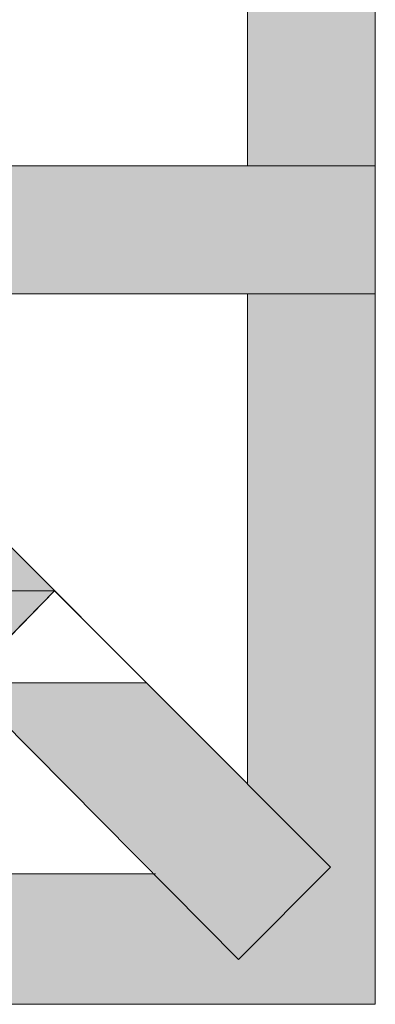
# Model space of a CAD drawing. Extents: x 3940905 to 4145695, y 925352 to 1109797.
# Tile 515 of 656: x 4010113 to 4010194, y 1099759 to 1099982. Entities that reach past the tile are written whole.
import ezdxf

# ---------------------------------------------------------------- set-up
doc = ezdxf.new("R2010")
doc.units = 0
doc.header["$LTSCALE"] = 750
doc.header["$MEASUREMENT"] = 0
doc.layers.add('CKD Equipments', color=252, linetype='CONTINUOUS', lineweight=0)

msp = doc.modelspace()

# ---------------------------------------------------------------- hatches: boundary and pattern name
at = {"layer": 'CKD Equipments', "true_color": 0xffffff}
h = msp.add_hatch(color=7, dxfattribs=at)
h.paths.add_polyline_path([(4010164.97, 1099948.82), (4010193.97, 1100059.23), (4010164.97, 1100059.23)])
h.paths.add_polyline_path([(4010193.97, 1099948.82), (4010164.97, 1099948.82), (4010193.97, 1100059.23)])
at = {"layer": 'CKD Equipments', "true_color": 0xff0000}
h = msp.add_hatch(color=1, dxfattribs=at)
h.paths.add_polyline_path([(4010090.17, 1099919.82), (4010142.07, 1099948.82), (4010090.17, 1099948.82)])
h.paths.add_polyline_path([(4010142.07, 1099919.82), (4010090.17, 1099919.82), (4010142.07, 1099948.82)])
at = {"layer": 'CKD Equipments', "true_color": 0x808080}
h = msp.add_hatch(color=8, dxfattribs=at)
h.paths.add_polyline_path([(4010142.07, 1099919.82), (4010193.97, 1099948.82), (4010142.07, 1099948.82)])
h.paths.add_polyline_path([(4010193.97, 1099919.82), (4010142.07, 1099919.82), (4010193.97, 1099948.82)])
at = {"layer": 'CKD Equipments', "true_color": 0xffffff}
h = msp.add_hatch(color=7, dxfattribs=at)
h.paths.add_polyline_path([(4010164.97, 1099808.9), (4010193.97, 1099919.82), (4010164.97, 1099919.82)])
h.paths.add_polyline_path([(4010193.97, 1099808.9), (4010164.97, 1099808.9), (4010193.97, 1099919.82)])
at = {"layer": 'CKD Equipments', "true_color": 0xff0000}
h = msp.add_hatch(color=1, dxfattribs=at)
h.paths.add_polyline_path([(4010080, 1099852.65), (4010111.04, 1099862.83), (4010069.82, 1099862.83)])
h.paths.add_polyline_path([(4010121.21, 1099852.65), (4010080, 1099852.65), (4010111.04, 1099862.83)])
at = {"layer": 'CKD Equipments', "true_color": 0x808080}
h = msp.add_hatch(color=8, dxfattribs=at)
h.paths.add_polyline_path([(4010142.58, 1099790.07), (4010142.07, 1099831.79), (4010100.86, 1099831.79)])
h.paths.add_polyline_path([(4010183.8, 1099790.07), (4010142.58, 1099790.07), (4010142.07, 1099831.79)])
at = {"layer": 'CKD Equipments', "true_color": 0xffffff}
h = msp.add_hatch(color=7, dxfattribs=at)
h.paths.add_polyline_path([(4010183.8, 1099790.07), (4010193.97, 1099808.9), (4010164.97, 1099808.9)])
h.paths.add_polyline_path([(4010193.97, 1099790.07), (4010183.8, 1099790.07), (4010193.97, 1099808.9)])
at = {"layer": 'CKD Equipments', "true_color": 0x808080}
h = msp.add_hatch(color=8, dxfattribs=at)
h.paths.add_polyline_path([(4010162.94, 1099769.21), (4010183.8, 1099790.07), (4010142.58, 1099790.07)])
h.paths.add_polyline_path([(4010183.8, 1099790.07), (4010162.94, 1099769.21)], flags=16)
at = {"layer": 'CKD Equipments', "true_color": 0xffffff}
h = msp.add_hatch(color=7, dxfattribs=at)
h.paths.add_polyline_path([(4010182.27, 1099788.54), (4010193.97, 1099790.07), (4010183.8, 1099790.07)])
h.paths.add_polyline_path([(4010193.97, 1099788.54), (4010182.27, 1099788.54), (4010193.97, 1099790.07)])
h = msp.add_hatch(color=7, dxfattribs=at)
h.paths.add_polyline_path([(4010033.7, 1099769.21), (4010144.11, 1099788.54), (4010033.7, 1099788.54)])
h.paths.add_polyline_path([(4010162.94, 1099769.21), (4010033.7, 1099769.21), (4010144.11, 1099788.54)])
h = msp.add_hatch(color=7, dxfattribs=at)
h.paths.add_polyline_path([(4010162.94, 1099769.21), (4010193.97, 1099788.54), (4010182.27, 1099788.54)])
h.paths.add_polyline_path([(4010193.97, 1099769.21), (4010162.94, 1099769.21), (4010193.97, 1099788.54)])
h = msp.add_hatch(color=7, dxfattribs=at)
h.paths.add_polyline_path([(4010033.7, 1099759.03), (4010193.97, 1099769.21), (4010033.7, 1099769.21)])
h.paths.add_polyline_path([(4010193.97, 1099759.03), (4010033.7, 1099759.03), (4010193.97, 1099769.21)])

# ---------------------------------------------------------------- linework, layer by layer
at = {"layer": 'CKD Equipments', "color": 8, "true_color": 0x808080}
for p, q in [((4010193.97, 1100109.1), (4010193.97, 1099759.03)), ((4010164.97, 1100059.23), (4010164.97, 1099948.82)), ((4010193.97, 1099948.82), (4010090.17, 1099948.82)), ((4010193.97, 1099919.82), (4010193.97, 1099948.82)), ((4010090.17, 1099919.82), (4010193.97, 1099919.82)), ((4010164.97, 1099919.82), (4010164.97, 1099808.9)), ((4010090.17, 1099883.69), (4010183.8, 1099790.07)), ((4010069.82, 1099862.83), (4010162.94, 1099769.21)), ((4010121.21, 1099852.65), (4010100.86, 1099831.79)), ((4010100.86, 1099831.79), (4010121.21, 1099852.65)), ((4010121.21, 1099852.65), (4010100.86, 1099831.79)), ((4010121.21, 1099852.65), (4010121.21, 1099852.65)), ((4010142.07, 1099831.79), (4010121.21, 1099852.65)), ((4010121.21, 1099852.65), (4010121.21, 1099852.65)), ((4010100.86, 1099831.79), (4010142.07, 1099831.79)), ((4010183.8, 1099790.07), (4010162.94, 1099769.21)), ((4010144.11, 1099788.54), (4010033.7, 1099788.54)), ((4010033.7, 1099788.54), (4010144.11, 1099788.54)), ((4010193.97, 1099759.03), (4009843.91, 1099759.03))]:
    msp.add_line(p, q, dxfattribs=at)
at = {"layer": 'CKD Equipments', "color": 1, "true_color": 0xff0000}
for p, q in [((4010121.21, 1099852.65), (4010080, 1099852.65)), ((4010100.86, 1099831.79), (4010121.21, 1099852.65))]:
    msp.add_line(p, q, dxfattribs=at)
msp.add_solid([(4010100.86, 1099831.79), (4010121.21, 1099852.65), (4010080, 1099852.65)], dxfattribs=at)

doc.saveas('drawing.dxf')
